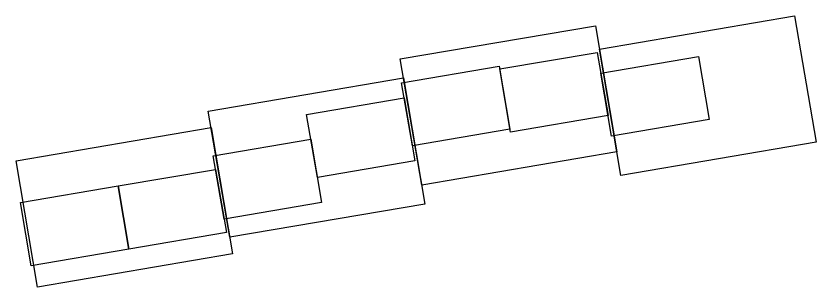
# Model space of a CAD drawing. Extents: x 1805893 to 1833564, y 708898 to 716199.
# Drawn here: x 1822101 to 1828972, y 710112 to 712440 of the extents above; entities that cross this region are included whole.
import ezdxf

# ---------------------------------------------------------------- set-up
doc = ezdxf.new("R2010")
doc.units = 0
doc.layers.add('SC_Scratch20', color=7, linetype='Continuous')

msp = doc.modelspace()

# ---------------------------------------------------------------- linework, layer by layer
at = {"layer": 'SC_Scratch20'}
for points in [[(1827111.2, 712154.6), (1828787, 712440.3), (1828971.9, 711355.9), (1827296, 711070.3)], [(1825400.9, 712071.3), (1827076.7, 712356.9), (1827261.5, 711272.6), (1825585.7, 710986.9)], [(1826255.2, 711985), (1827093.1, 712127.8), (1827185.5, 711585.6), (1826347.6, 711442.8)], [(1827123.4, 711949.9), (1827961.4, 712092.7), (1828053.8, 711550.5), (1827215.9, 711407.7)], [(1825413, 711867.2), (1826250.9, 712010), (1826343.3, 711467.9), (1825505.4, 711325)], [(1823752.6, 711623.8), (1825428.5, 711909.4), (1825613.3, 710825.1), (1823937.5, 710539.4)], [(1824597.3, 711593.9), (1825435.3, 711736.7), (1825527.7, 711194.6), (1824689.8, 711051.7)], [(1822101, 711196.4), (1823776.8, 711482), (1823961.6, 710397.7), (1822285.8, 710112)], [(1823795.7, 711238.4), (1824633.6, 711381.2), (1824726, 710839), (1823888.1, 710696.2)], [(1822977.4, 710980.1), (1823815.4, 711122.9), (1823907.8, 710580.7), (1823069.9, 710437.9)], [(1822139.5, 710837.3), (1822977.4, 710980.1), (1823069.9, 710437.9), (1822231.9, 710295.1)]]:
    msp.add_lwpolyline(points, close=True, dxfattribs=at)

doc.saveas('drawing.dxf')
